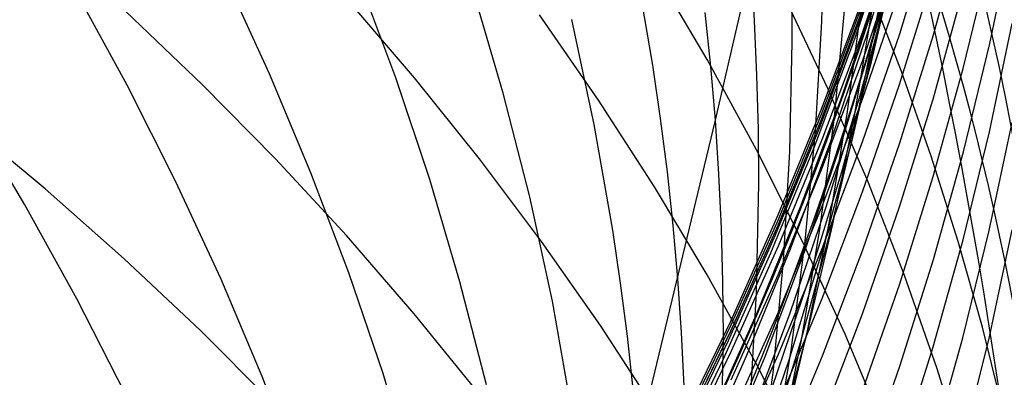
# Model space of a CAD drawing. Extents: x -383 to 1849, y -1185 to -529.
# Tile 396 of 656: x 260.84 to 265.03, y -933.66 to -932.14. Entities that reach past the tile are written whole.
import ezdxf

# ---------------------------------------------------------------- set-up
doc = ezdxf.new("R2010")
doc.units = 0
doc.layers.add('PREDEFINITO', color=7, linetype='CONTINUOUS')

msp = doc.modelspace()

# ---------------------------------------------------------------- linework, layer by layer
at = {"layer": 'PREDEFINITO'}
for p, q in [((264.2563411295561, -932.1439298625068, 547.5767357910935), (264.2668268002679, -931.6754275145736, 547.4418484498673)), ((264.4177258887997, -932.136764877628, 572.3841813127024), (264.57527545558, -931.6713054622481, 572.3842542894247)), ((264.4301055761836, -932.1871886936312, 580.6702520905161), (264.5875391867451, -931.7236507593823, 580.7178869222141)), ((264.4521849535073, -932.1884859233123, 565.5023684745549), (264.594507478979, -931.7201902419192, 565.4623125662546)), ((264.484430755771, -932.1841029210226, 562.02172943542), (264.6111723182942, -931.7138737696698, 561.9617502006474)), ((264.4935263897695, -932.1866173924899, 556.7223451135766), (264.5883365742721, -931.7142312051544, 556.6327532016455)), ((264.3979193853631, -932.2130952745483, 570.6724292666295), (264.5554995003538, -931.7477331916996, 570.6622474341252)), ((264.58722131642, -932.1960141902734, 585.767018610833), (264.7299195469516, -931.7319196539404, 585.8403192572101)), ((264.7309572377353, -932.19951983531, 589.1496098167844), (264.8584765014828, -931.7349900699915, 589.2430094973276)), ((264.9707170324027, -932.2374770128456, 594.3033284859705), (265.0672973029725, -931.7731854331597, 594.4256960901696)), ((264.4286825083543, -932.3125366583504, 582.3725151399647), (264.5861620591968, -931.8499723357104, 582.4285299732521)), ((264.4668610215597, -932.3156928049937, 558.5235322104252), (264.5777134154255, -931.8448692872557, 558.4437999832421)), ((263.5374080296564, -932.3297194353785, 539.9746329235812), (263.4591783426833, -931.8767254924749, 539.8115001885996)), ((264.8575721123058, -932.343444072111, 592.5398442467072), (264.9698273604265, -931.8797864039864, 592.6526380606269)), ((263.7681106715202, -932.305241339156, 621.1531679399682), (263.543912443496, -931.9257550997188, 621.3710384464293)), ((263.8031689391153, -932.5642211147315, 542.0037699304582), (263.955100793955, -931.9093800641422, 543.7095189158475)), ((263.9696897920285, -932.1406018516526, 543.7847591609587), (263.9551007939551, -931.9093800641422, 543.7095189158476)), ((261.9060767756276, -932.36681459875, 531.9515273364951), (261.7154011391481, -931.9495946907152, 531.7762670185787)), ((262.4430518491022, -932.3837726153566, 534.0043897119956), (262.2832731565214, -931.9549695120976, 533.8298427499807)), ((264.5871670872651, -932.4112983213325, 587.4191388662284), (264.7298724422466, -931.9488621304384, 587.5022305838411)), ((261.3006006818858, -932.4150519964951, 529.9010699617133), (261.080623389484, -932.011230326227, 529.7265236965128)), ((262.9004807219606, -932.4483443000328, 536.0506598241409), (262.7719585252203, -932.0094158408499, 535.8782046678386)), ((264.130295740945, -932.2317452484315, 545.7186937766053), (264.1290131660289, -931.9988015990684, 545.6470238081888)), ((264.3377555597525, -932.4728619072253, 567.2494006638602), (264.4950867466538, -932.0082547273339, 567.2194601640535)), ((264.4160030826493, -932.4677880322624, 560.3094784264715), (264.5425239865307, -931.998921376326, 560.2396598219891)), ((264.4295814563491, -932.473966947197, 584.0355794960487), (264.5871159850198, -932.0129039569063, 584.0995890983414)), ((264.5948930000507, -932.3556439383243, 616.8882841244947), (264.4564772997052, -931.9978322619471, 617.0766376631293)), ((264.7291230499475, -932.4742652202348, 590.7925140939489), (264.8566862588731, -932.0114363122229, 590.8955258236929)), ((262.5232606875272, -932.3829597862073, 625.5278630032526), (262.2344605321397, -932.0452982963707, 625.7381464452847)), ((264.282188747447, -932.4292983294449, 618.9445862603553), (264.0984733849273, -932.0398330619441, 619.1589060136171)), ((264.2565897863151, -932.5122635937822, 577.4641500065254), (264.4286613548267, -932.0517793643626, 577.4878105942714)), ((264.3657077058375, -932.5270006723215, 551.3811729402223), (264.4272005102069, -932.0566588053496, 551.2631825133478)), ((261.6193441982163, -932.4109651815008, 627.7965358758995), (261.2950540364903, -932.1014512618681, 627.996814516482)), ((264.2561027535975, -932.556382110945, 574.0918408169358), (264.4282103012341, -932.0959693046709, 574.1013325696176)), ((264.2566145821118, -932.5562266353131, 579.00898764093), (264.4286749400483, -932.096647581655, 579.0462755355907)), ((264.2574895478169, -932.5309704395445, 575.8493245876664), (264.4295843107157, -932.0704435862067, 575.8616354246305)), ((264.3098421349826, -932.5514174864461, 549.5503642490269), (264.3544667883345, -932.0820379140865, 549.4233487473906)), ((264.3964004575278, -932.538260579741, 553.2024986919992), (264.4744984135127, -932.0676406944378, 553.0937842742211)), ((263.3062273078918, -932.4779891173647, 623.2366585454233), (263.0550839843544, -932.1149607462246, 623.454046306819)), ((263.2875636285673, -932.5825820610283, 538.0970322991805), (263.1919800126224, -932.1350117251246, 537.9277139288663)), ((263.7837268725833, -932.334641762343, 541.9244921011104), (263.7599426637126, -932.1053037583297, 541.8456200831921)), ((263.9799366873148, -932.3719774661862, 543.8603494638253), (263.9696897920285, -932.1406018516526, 543.7847591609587)), ((264.2290449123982, -932.6118627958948, 547.712447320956), (264.2563411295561, -932.1439298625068, 547.5767357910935)), ((264.2455761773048, -932.5973304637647, 572.3839765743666), (264.4177258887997, -932.136764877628, 572.3841813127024)), ((264.4014115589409, -932.5739155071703, 555.0110955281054), (264.4958004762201, -932.1033877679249, 554.9117884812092)), ((264.3425884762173, -932.6504431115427, 562.0815357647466), (264.484430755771, -932.1841029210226, 562.02172943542)), ((264.9689012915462, -932.613964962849, 595.950284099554), (265.0655656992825, -932.1518595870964, 596.0817300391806)), ((264.225744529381, -932.673576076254, 570.6824499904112), (264.3979193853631, -932.2130952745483, 570.6724292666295)), ((264.2580738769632, -932.6458605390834, 580.6228418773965), (264.4301055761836, -932.1871886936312, 580.6702520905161)), ((264.2950131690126, -932.652394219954, 565.5422200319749), (264.4521849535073, -932.1884859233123, 565.5023684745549)), ((264.38312520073, -932.6561221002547, 556.8119477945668), (264.4935263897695, -932.1866173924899, 556.7223451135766)), ((264.429679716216, -932.655724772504, 585.6941353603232), (264.58722131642, -932.1960141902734, 585.767018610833)), ((264.5883419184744, -932.6601673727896, 589.0567129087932), (264.7309572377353, -932.19951983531, 589.1496098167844)), ((264.1201273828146, -932.6975238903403, 545.862813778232), (264.130295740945, -932.2317452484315, 545.7186937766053)), ((264.8585432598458, -932.6988691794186, 594.1814420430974), (264.9707170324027, -932.2374770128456, 594.3033284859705)), ((263.9783775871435, -932.690252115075, 620.9317916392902), (263.7681106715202, -932.305241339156, 621.1531679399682)), ((263.5702058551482, -932.5568405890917, 540.056932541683), (263.5374080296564, -932.3297194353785, 539.9746329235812)), ((263.8031689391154, -932.5642211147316, 542.0037699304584), (263.7837268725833, -932.334641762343, 541.9244921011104)), ((264.2566215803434, -932.770245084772, 582.3168137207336), (264.4286825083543, -932.3125366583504, 582.3725151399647)), ((264.3406820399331, -932.7831244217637, 558.6031657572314), (264.4668610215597, -932.3156928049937, 558.5235322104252)), ((264.7299755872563, -932.8037206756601, 592.4275928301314), (264.8575721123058, -932.343444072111, 592.5398442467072)), ((262.0820834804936, -932.7884221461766, 532.130309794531), (261.9060767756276, -932.36681459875, 531.9515273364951)), ((262.5875355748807, -932.8161841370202, 534.1819885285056), (262.4430518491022, -932.3837726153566, 534.0043897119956)), ((262.7996282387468, -932.7279447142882, 625.3126457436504), (262.5232606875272, -932.3829597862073, 625.5278630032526)), ((263.985871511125, -932.603448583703, 543.9362685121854), (263.9799366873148, -932.3719774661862, 543.8603494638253)), ((264.7216756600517, -932.7163981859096, 616.6981377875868), (264.5948930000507, -932.3556439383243, 616.8882841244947)), ((261.5065550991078, -932.8240294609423, 530.0796337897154), (261.3006006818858, -932.4150519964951, 529.9010699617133)), ((261.9321156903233, -932.7288435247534, 627.5904343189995), (261.6193441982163, -932.4109651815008, 627.7965358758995)), ((264.4517614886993, -932.8231601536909, 618.7275340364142), (264.282188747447, -932.4292983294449, 618.9445862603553)), ((264.429621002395, -932.8693586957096, 587.336557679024), (264.5871670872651, -932.4112983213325, 587.4191388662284)), ((263.013064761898, -932.8901126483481, 536.2257384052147), (262.9004807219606, -932.4483443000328, 536.0506598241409)), ((263.5440468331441, -932.8472571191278, 623.0151866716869), (263.3062273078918, -932.4779891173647, 623.2366585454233)), ((264.1658229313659, -932.9325876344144, 567.2791222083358), (264.3377555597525, -932.4728619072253, 567.2494006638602)), ((264.2574539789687, -932.9301559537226, 583.9719716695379), (264.4295814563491, -932.473966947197, 584.0355794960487)), ((264.274400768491, -932.932772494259, 560.3791170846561), (264.4160030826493, -932.4677880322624, 560.3094784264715)), ((264.5864820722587, -932.9332565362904, 590.6900794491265), (264.7291230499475, -932.4742652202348, 590.7925140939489)), ((264.0701866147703, -932.9673899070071, 577.4404884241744), (264.2565897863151, -932.5122635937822, 577.4641500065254)), ((260.8652471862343, -932.9244613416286, 528.0339231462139), (260.6308438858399, -932.5295504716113, 527.8569392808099)), ((263.5987406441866, -932.7843053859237, 540.1396979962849), (263.5702058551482, -932.5568405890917, 540.056932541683)), ((264.0696420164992, -933.011410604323, 574.082250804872), (264.2561027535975, -932.556382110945, 574.0918408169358)), ((264.0702200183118, -933.0104487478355, 578.9718576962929), (264.2566145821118, -932.5562266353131, 579.00898764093)), ((264.07106008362, -932.9861227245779, 575.8368973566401), (264.2574895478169, -932.5309704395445, 575.8493245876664)), ((264.2489116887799, -933.0193046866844, 549.677862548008), (264.3098421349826, -932.5514174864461, 549.5503642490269)), ((264.2881340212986, -932.9953699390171, 551.4994663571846), (264.3657077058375, -932.5270006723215, 551.3811729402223)), ((264.3024664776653, -933.0064392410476, 553.3113630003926), (264.3964004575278, -932.538260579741, 553.2024986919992)), ((260.951979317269, -932.8565867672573, 629.8367646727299), (260.6051451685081, -932.5682297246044, 630.0306911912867)), ((263.3665743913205, -933.0321824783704, 538.2685582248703), (263.2875636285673, -932.5825820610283, 538.0970322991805)), ((263.4736347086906, -933.9357561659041, 538.6176577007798), (263.8031689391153, -932.5642211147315, 542.0037699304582)), ((263.8182417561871, -932.7939865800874, 542.0834361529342), (263.8031689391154, -932.5642211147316, 542.0037699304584)), ((263.9875242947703, -932.834956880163, 544.0124949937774), (263.985871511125, -932.603448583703, 543.9362685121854)), ((264.0590744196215, -933.0525121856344, 572.3836408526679), (264.2455761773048, -932.5973304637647, 572.3839765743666)), ((264.2914473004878, -933.0415692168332, 555.1104300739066), (264.4014115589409, -932.5739155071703, 555.0110955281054)), ((264.9686730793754, -933.033389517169, 597.5871375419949), (265.0653504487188, -932.5738970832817, 597.7275342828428)), ((264.0716917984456, -933.099175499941, 580.575708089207), (264.2580738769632, -932.6458605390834, 580.6228418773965)), ((264.1851813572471, -933.0787563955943, 547.8488340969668), (264.2290449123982, -932.6118627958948, 547.712447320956)), ((264.8566663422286, -933.0732233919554, 595.8193645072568), (264.9689012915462, -932.613964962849, 595.950284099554)), ((264.0392241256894, -933.1286859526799, 570.6922991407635), (264.225744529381, -932.673576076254, 570.6824499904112)), ((264.123239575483, -933.1114267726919, 565.5818245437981), (264.2950131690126, -932.652394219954, 565.5422200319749)), ((264.1858925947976, -933.1124074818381, 562.1411048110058), (264.3425884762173, -932.6504431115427, 562.0815357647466)), ((264.2573799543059, -933.1222614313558, 556.9014641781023), (264.38312520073, -932.6561221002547, 556.8119477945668)), ((264.2575441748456, -933.1105679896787, 585.6217475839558), (264.429679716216, -932.655724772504, 585.6941353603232)), ((264.4308785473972, -933.116452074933, 588.9644174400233), (264.5883419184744, -932.6601673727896, 589.0567129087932)), ((262.2330672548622, -933.0547042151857, 627.378759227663), (261.9321156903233, -932.7288435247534, 627.5904343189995)), ((263.0632629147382, -933.0798658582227, 625.0927363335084), (262.7996282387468, -932.7279447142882, 625.3126457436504)), ((264.1744089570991, -933.0803902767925, 620.7071362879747), (263.9783775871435, -932.690252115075, 620.9317916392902)), ((264.0931827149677, -933.1627667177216, 546.0078405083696), (264.1201273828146, -932.6975238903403, 545.862813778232)), ((264.8366248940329, -933.0798257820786, 616.5063385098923), (264.7216756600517, -932.7163981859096, 616.6981377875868)), ((264.7310241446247, -933.1568883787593, 594.0601642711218), (264.8585432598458, -932.6988691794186, 594.1814420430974)), ((264.0702259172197, -933.2226079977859, 582.2614863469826), (264.2566215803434, -932.770245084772, 582.3168137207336)), ((262.2431095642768, -933.2139934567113, 532.3124481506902), (262.0820834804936, -932.7884221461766, 532.130309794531)), ((263.6229736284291, -933.012059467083, 540.2229120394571), (263.5987406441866, -932.7843053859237, 540.1396979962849)), ((263.8289640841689, -933.0238811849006, 542.1634693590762), (263.8182417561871, -932.7939865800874, 542.0834361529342)), ((264.1994216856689, -933.2466803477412, 558.6826148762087), (264.3406820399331, -932.7831244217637, 558.6031657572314)), ((264.5872869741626, -933.2601409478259, 592.3160018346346), (264.7299755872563, -932.8037206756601, 592.4275928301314)), ((261.287905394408, -933.1539709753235, 629.6363216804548), (260.951979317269, -932.8565867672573, 629.8367646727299)), ((261.6981729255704, -933.2377428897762, 530.262042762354), (261.5065550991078, -932.8240294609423, 530.0796337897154)), ((262.716415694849, -933.2517783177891, 534.3624799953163), (262.5875355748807, -932.8161841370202, 534.1819885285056)), ((263.7682384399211, -933.2223721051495, 622.7898652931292), (263.5440468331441, -932.8472571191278, 623.0151866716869)), ((263.9781038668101, -933.2978517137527, 544.1657850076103), (263.9875242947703, -932.834956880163, 544.0124949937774)), ((264.6069072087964, -933.2210408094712, 618.5079551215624), (264.4517614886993, -932.8231601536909, 618.7275340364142)), ((263.1093996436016, -933.3342944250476, 536.4032897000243), (263.013064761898, -932.8901126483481, 536.2257384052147)), ((264.2574832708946, -933.3225620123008, 587.2545751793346), (264.429621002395, -932.8693586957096, 587.336557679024)), ((261.0859516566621, -933.3248676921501, 528.2152702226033), (260.8652471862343, -932.9244613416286, 528.0339231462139)), ((263.9795364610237, -933.3869424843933, 567.3085928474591), (264.1658229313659, -932.9325876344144, 567.2791222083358)), ((264.0709827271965, -933.3809858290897, 583.9088342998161), (264.2574539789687, -932.9301559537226, 583.9719716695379)), ((264.117962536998, -933.3933895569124, 560.4485008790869), (264.274400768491, -932.932772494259, 560.3791170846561)), ((264.4290101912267, -933.3879287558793, 590.5883309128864), (264.5864820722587, -932.9332565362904, 590.6900794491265)), ((263.8696981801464, -933.4166655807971, 577.4168522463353), (264.0701866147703, -932.9673899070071, 577.4404884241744)), ((263.6428660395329, -933.240048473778, 540.3065574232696), (263.6229736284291, -933.012059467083, 540.2229120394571)), ((263.8353661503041, -933.253847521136, 542.2438471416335), (263.8289640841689, -933.0238811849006, 542.1634693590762)), ((263.8690761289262, -933.4605646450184, 574.0725735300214), (264.0696420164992, -933.011410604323, 574.082250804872)), ((263.8697377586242, -933.4588217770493, 578.9349266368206), (264.0702200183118, -933.0104487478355, 578.9718576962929)), ((263.8705425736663, -933.4354099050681, 575.8243679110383), (264.07106008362, -932.9861227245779, 575.8368973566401)), ((264.1719183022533, -933.485226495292, 549.8057048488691), (264.2489116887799, -933.0193046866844, 549.677862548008)), ((264.1929425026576, -933.471699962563, 553.420259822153), (264.3024664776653, -933.0064392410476, 553.3113630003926)), ((264.1947249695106, -933.4612925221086, 551.617934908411), (264.2881340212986, -932.9953699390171, 551.4994663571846)), ((262.5218976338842, -933.3881651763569, 627.1617599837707), (262.2330672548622, -933.0547042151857, 627.378759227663)), ((263.3997678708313, -933.2576097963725, 538.3551040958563), (263.3665743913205, -933.0321824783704, 538.2685582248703)), ((263.8584687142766, -933.5018200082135, 572.383174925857), (264.0590744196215, -933.0525121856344, 572.3836408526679)), ((264.1661522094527, -933.5058657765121, 555.2096842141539), (264.2914473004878, -933.0415692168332, 555.1104300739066)), ((264.8564275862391, -933.4900500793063, 597.447321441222), (264.9686730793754, -933.033389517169, 597.5871375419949)), ((264.968906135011, -933.4868569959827, 599.213951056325), (265.0655698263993, -933.0302105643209, 599.3632532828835)), ((263.3138644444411, -933.4383359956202, 624.8683764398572), (263.0632629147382, -933.0798658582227, 625.0927363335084)), ((263.8712070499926, -933.5466427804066, 580.5289025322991), (264.0716917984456, -933.099175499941, 580.575708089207)), ((264.1249936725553, -933.5441407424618, 547.9857471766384), (264.1851813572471, -933.0787563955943, 547.8488340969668)), ((264.3559005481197, -933.4752586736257, 620.4794286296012), (264.1744089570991, -933.0803902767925, 620.7071362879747)), ((264.7291075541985, -933.5291604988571, 595.6891088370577), (264.8566663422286, -933.0732233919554, 595.8193645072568)), ((264.9395403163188, -933.4456575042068, 616.3130261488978), (264.8366248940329, -933.0798257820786, 616.5063385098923)), ((263.8386073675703, -933.577935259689, 570.7019662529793), (264.0392241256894, -933.1286859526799, 570.6922991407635)), ((263.9371116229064, -933.5650952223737, 565.6211393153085), (264.123239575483, -933.1114267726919, 565.5818245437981)), ((264.0145902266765, -933.5695091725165, 562.2003721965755), (264.1858925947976, -933.1124074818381, 562.1411048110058)), ((264.0710641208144, -933.5600604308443, 585.5499333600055), (264.2575441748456, -933.1105679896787, 585.6217475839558)), ((264.1165375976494, -933.5845514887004, 556.99079719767), (264.2573799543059, -933.1222614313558, 556.9014641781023)), ((264.2588151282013, -933.5678933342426, 588.8728220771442), (264.4308785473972, -933.116452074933, 588.9644174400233)), ((261.6126203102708, -933.4600013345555, 629.4296214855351), (261.287905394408, -933.1539709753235, 629.6363216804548)), ((264.0497037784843, -933.6270046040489, 546.153613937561), (264.0931827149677, -933.1627667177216, 546.0078405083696)), ((264.5884078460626, -933.6110610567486, 593.9396226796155), (264.7310241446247, -933.1568883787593, 594.0601642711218)), ((262.3888433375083, -933.6431046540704, 532.4977761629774), (262.2431095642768, -933.2139934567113, 532.3124481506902)), ((263.9784980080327, -933.602941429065, 622.5609290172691), (263.7682384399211, -933.2223721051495, 622.7898652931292)), ((263.8697421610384, -933.6691357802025, 582.2065936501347), (264.0702259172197, -933.2226079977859, 582.2614863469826)), ((264.7473415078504, -933.6225625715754, 618.2860552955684), (264.6069072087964, -933.2210408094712, 618.5079551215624)), ((261.8751404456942, -933.6557724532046, 530.448124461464), (261.6981729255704, -933.2377428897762, 530.262042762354)), ((262.8293835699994, -933.6901293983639, 534.5457049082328), (262.716415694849, -933.2517783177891, 534.3624799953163)), ((263.4287016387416, -933.4833836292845, 538.4421479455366), (263.3997678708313, -933.2576097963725, 538.3551040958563)), ((263.6583905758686, -933.4682175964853, 540.3906158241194), (263.6428660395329, -933.240048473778, 540.3065574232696)), ((263.837478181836, -933.4838281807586, 542.3245470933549), (263.8353661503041, -933.253847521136, 542.2438471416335)), ((264.0433251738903, -933.7058767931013, 558.7617938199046), (264.1994216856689, -933.2466803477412, 558.6826148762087)), ((264.4297554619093, -933.7122296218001, 592.2051892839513), (264.5872869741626, -933.2601409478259, 592.3160018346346)), ((263.9519156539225, -933.7601953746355, 544.3200490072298), (263.9781038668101, -933.2978517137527, 544.1657850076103)), ((261.2926435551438, -933.7303521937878, 528.4008008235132), (261.0859516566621, -933.3248676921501, 528.2152702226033)), ((263.1891743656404, -933.7804631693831, 536.5831629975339), (263.1093996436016, -933.3342944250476, 536.4032897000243)), ((264.0710029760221, -933.7704270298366, 587.1732795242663), (264.2574832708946, -933.3225620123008, 587.2545751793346)), ((262.7983055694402, -933.7288443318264, 626.9396859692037), (262.5218976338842, -933.3881651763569, 627.1617599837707)), ((263.7791437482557, -933.8354370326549, 567.3377806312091), (263.9795364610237, -933.3869424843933, 567.3085928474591)), ((263.8704168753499, -933.8259714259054, 583.8462360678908), (264.0709827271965, -933.3809858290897, 583.9088342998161)), ((263.9469338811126, -933.8491540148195, 560.5175548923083), (264.117962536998, -933.3933895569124, 560.4485008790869)), ((264.2569542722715, -933.8378003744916, 590.4873775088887), (264.4290101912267, -933.3879287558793, 590.5883309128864)), ((263.5511325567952, -933.8029679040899, 624.6398077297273), (263.3138644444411, -933.4383359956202, 624.8683764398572)), ((263.6553708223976, -933.859597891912, 577.3932678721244), (263.8696981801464, -933.4166655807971, 577.4168522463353)), ((263.6561836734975, -933.8783414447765, 575.811750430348), (263.8705425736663, -933.4354099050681, 575.8243679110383)), ((261.9258209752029, -933.7742968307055, 629.2169233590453), (261.6126203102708, -933.4600013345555, 629.4296214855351)), ((263.4533368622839, -933.7094503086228, 538.5296718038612), (263.4287016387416, -933.4833836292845, 538.4421479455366)), ((263.654653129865, -933.9033540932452, 574.0628199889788), (263.8690761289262, -933.4605646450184, 574.0725735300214)), ((263.6554143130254, -933.9008535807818, 578.8982353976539), (263.8697377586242, -933.4588217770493, 578.9349266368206)), ((263.6695658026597, -933.6965102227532, 540.4750646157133), (263.6583905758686, -933.4682175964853, 540.3906158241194)), ((263.8289530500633, -933.9436028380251, 542.4868238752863), (263.837478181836, -933.4838281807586, 542.3245470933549)), ((264.0680745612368, -933.9335660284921, 553.5290717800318), (264.1929425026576, -933.471699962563, 553.420259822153)), ((264.0857260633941, -933.924294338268, 551.7364507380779), (264.1947249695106, -933.4612925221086, 551.617934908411)), ((264.5225481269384, -933.8744601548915, 620.2488954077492), (264.3559005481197, -933.4752586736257, 620.4794286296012)), ((265.0302215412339, -933.8136241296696, 616.11834056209), (264.9395403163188, -933.4456575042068, 616.3130261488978)), ((263.6440071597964, -933.9447638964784, 572.3825795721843), (263.8584687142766, -933.5018200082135, 572.383174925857)), ((264.0257707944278, -933.9663220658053, 555.3087500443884), (264.1661522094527, -933.5058657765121, 555.2096842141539)), ((264.0791048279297, -933.9487098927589, 549.933752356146), (264.1719183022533, -933.485226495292, 549.8057048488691)), ((264.7288605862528, -933.94340685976, 597.3082328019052), (264.8564275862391, -933.4900500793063, 597.447321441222)), ((264.8566716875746, -933.9406794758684, 599.065287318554), (264.968906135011, -933.4868569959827, 599.213951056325)), ((263.656867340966, -933.9877715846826, 580.4824770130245), (263.8712070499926, -933.5466427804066, 580.5289025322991)), ((263.7368767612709, -934.0129112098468, 565.6601216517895), (263.9371116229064, -933.5650952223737, 565.6211393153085)), ((263.8704889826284, -934.0037186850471, 585.4787707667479), (264.0710641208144, -933.5600604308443, 585.5499333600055)), ((264.0487250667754, -934.007545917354, 548.1230376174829), (264.1249936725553, -933.5441407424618, 547.9857471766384)), ((264.0723996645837, -934.0140105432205, 588.7820254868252), (264.2588151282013, -933.5678933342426, 588.8728220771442)), ((264.5864716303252, -933.9813019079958, 595.5596546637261), (264.7291075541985, -933.5291604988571, 595.6891088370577)), ((263.6241434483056, -934.0208343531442, 570.7114408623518), (263.8386073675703, -933.577935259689, 570.7019662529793)), ((263.8289284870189, -934.0212613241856, 562.2592735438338), (264.0145902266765, -933.5695091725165, 562.2003721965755)), ((263.9608450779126, -934.0425083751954, 557.0798497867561), (264.1165375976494, -933.5845514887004, 556.99079719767)), ((264.1745214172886, -933.9885724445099, 622.328612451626), (263.9784980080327, -933.602941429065, 622.5609290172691)), ((262.5189731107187, -934.07533186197, 532.6861275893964), (262.3888433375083, -933.6431046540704, 532.4977761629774)), ((263.9899326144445, -934.0897684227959, 546.2999740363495), (264.0497037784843, -933.6270046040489, 546.153613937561)), ((264.4309425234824, -934.0609136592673, 593.8199447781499), (264.5884078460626, -933.6110610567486, 593.9396226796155)), ((264.8727799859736, -934.0273477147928, 618.062040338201), (264.7473415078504, -933.6225625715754, 618.2860552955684)), ((262.0371439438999, -934.0776983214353, 530.6377064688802), (261.8751404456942, -933.6557724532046, 530.448124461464))]:
    msp.add_line(p, q, dxfattribs=at)
at = {"layer": 'PREDEFINITO', "extrusion": (0.001264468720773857, 0.0427082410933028, 0.9990867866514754)}
msp.add_arc((-277.5466096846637, 943.1065885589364, 528.9561038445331), 14.99743669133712, 125.195305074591, 297.2997336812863, dxfattribs=at)
at = {"layer": 'PREDEFINITO', "extrusion": (0.01527697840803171, 0.1016941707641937, 0.9946984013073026)}
msp.add_arc((-385.1663769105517, 933.8456781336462, 470.0197536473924), 14.99696096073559, 132.0550495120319, 314.6365593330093, dxfattribs=at)
at = {"layer": 'PREDEFINITO', "extrusion": (-0.01682269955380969, -0.3816109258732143, 0.9241699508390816)}
msp.add_arc((291.1522283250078, -619.3402639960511, 912.2813851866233), 14.96201527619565, 305.7136932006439, 39.0797147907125, dxfattribs=at)
at = {"layer": 'PREDEFINITO', "extrusion": (-0.01677253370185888, -0.399813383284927, 0.9164430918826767)}
msp.add_arc((289.2049329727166, -601.6791860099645, 926.3310296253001), 14.97210137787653, 309.2187627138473, 34.8096132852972, dxfattribs=at)
at = {"layer": 'PREDEFINITO', "extrusion": (-0.01676555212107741, -0.4178793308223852, 0.9083478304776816)}
msp.add_arc((287.5852412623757, -583.6458303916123, 940.0177724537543), 14.93576120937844, 312.9155233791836, 30.70215050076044, dxfattribs=at)
at = {"layer": 'PREDEFINITO', "extrusion": (-0.4632198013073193, 0.2527546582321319, 0.8494365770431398)}
msp.add_arc((711.2046666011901, 881.7846671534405, 164.5621365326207), 27.85165601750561, 123.1587497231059, 142.5774375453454, dxfattribs=at)
at = {"layer": 'PREDEFINITO', "extrusion": (-0.01682716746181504, -0.4357779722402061, 0.8998968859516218)}
msp.add_arc((286.2379751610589, -565.2377493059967, 953.3128179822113), 14.92166149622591, 316.6721974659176, 26.01554508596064, dxfattribs=at)
at = {"layer": 'PREDEFINITO', "extrusion": (-0.01690653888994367, -0.4534079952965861, 0.8911427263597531)}
msp.add_arc((284.9958909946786, -546.5964203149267, 966.1647991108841), 14.96670602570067, 320.5193471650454, 19.23476142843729, dxfattribs=at)

doc.saveas('drawing.dxf')
